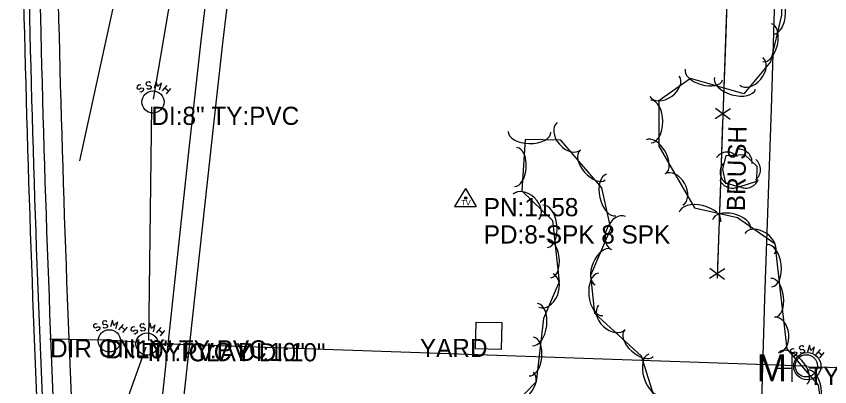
# Model space of a CAD drawing. Extents: x 978516 to 993312, y 1836504 to 1846212.
# Drawn here: x 992490.2 to 992713.9, y 1842341.1 to 1842443 of the extents above; entities that cross this region are included whole.
import ezdxf

# ---------------------------------------------------------------- set-up
doc = ezdxf.new("R2010")
doc.units = 0
for name, color, linetype in [('R_Drainage', 7, 'Continuous'), ('R_Proposed Road', 7, 'Continuous'), ('S_BUILDING', 7, 'Continuous'), ('S_EDGE_PAVEMENT', 7, 'Continuous'), ('S_FENCE', 7, 'Continuous'), ('S_MANHOLE', 7, 'Continuous'), ('S_SANITARY_SEWER', 7, 'Continuous'), ('S_SANITARY_SEWER_ANNOT', 7, 'Continuous'), ('S_SECONDARY_CTL', 7, 'Continuous'), ('S_SECONDARY_CTL_ANNOT', 7, 'Continuous'), ('S_STORM_SEWER', 7, 'Continuous'), ('S_SURVEY_TEXT_ANNOT', 7, 'Continuous'), ('S_TREE', 7, 'Continuous'), ('S_TREE_ANNOT', 7, 'Continuous'), ('S_UTL_PT_SYM', 7, 'Continuous')]:
    doc.layers.add(name, color=color, linetype=linetype)

msp = doc.modelspace()

# ---------------------------------------------------------------- linework, layer by layer
at = {"layer": 'R_Drainage'}
for points in [[(992535.97, 1842335.33), (992544.8, 1842415.73), (992545.91, 1842425.64), (992547.03, 1842435.55), (992548.17, 1842445.45), (992549.39, 1842455.88), (992546.93, 1842466.22), (992544.61, 1842476.05), (992542.31, 1842485.89), (992540.03, 1842495.74), (992537.76, 1842505.59), (992535.51, 1842515.45), (992533.13, 1842525.95)], [(992529.18, 1842327.09), (992537.75, 1842406.46), (992538.84, 1842416.39), (992539.94, 1842426.31), (992541.07, 1842436.23), (992542.21, 1842446.14), (992543.11, 1842453.79)]]:
    msp.add_lwpolyline(points, dxfattribs=at)
at = {"layer": 'R_Proposed Road'}
for radius, start in [(5711.58, 180.11115), (5710.08, 180.11115), (5707.08, 180.11115), (5702.08, 180.12608)]:
    msp.add_arc((998202.23, 1842580.69), radius, start, 183.02281, dxfattribs=at)
at = {"layer": 'S_BUILDING'}
msp.add_lwpolyline([(992623.71, 1842358.68), (992623.56, 1842351.33), (992616.5, 1842351.47), (992616.65, 1842358.82)], close=True, dxfattribs=at)
at = {"layer": 'S_EDGE_PAVEMENT'}
msp.add_lwpolyline([(992683.09, 1841927.49), (992684.24, 1841952.57), (992685.37, 1841996.83), (992687.17, 1842052.87), (992688.75, 1842114.89), (992690.9, 1842171.87), (992693.13, 1842226.16), (992693.94, 1842267.75), (992694.35, 1842305.35), (992696.03, 1842365.29), (992697.9, 1842417.52), (992700.23, 1842492.62), (992701.74, 1842547), (992702.86, 1842579.81)], dxfattribs=at)
at = {"layer": 'S_FENCE'}
for p, q in [((992686.64, 1842417.5), (992682.44, 1842414.78)), ((992682.54, 1842417.64), (992686.53, 1842414.63)), ((992685.08, 1842373.52), (992680.88, 1842370.8)), ((992680.98, 1842373.67), (992684.97, 1842370.65))]:
    msp.add_line(p, q, dxfattribs=at)
for points in [[(992656.32, 1842453.94), (992685.83, 1842452.58), (992682.93, 1842370.9)], [(992680.3, 1842452.83), (992685.83, 1842452.58), (992685.32, 1842438.13)], [(992685.32, 1842438.13), (992684.61, 1842418.14)], [(992684.47, 1842414.14), (992683.76, 1842394.15)], [(992683.76, 1842394.15), (992683.05, 1842374.16)]]:
    msp.add_lwpolyline(points, dxfattribs=at)
at = {"layer": 'S_MANHOLE'}
for p, q in [((992703.55, 1842342.44), (992703.55, 1842349.94)), ((992699.38, 1842346.15), (992703.55, 1842346.15))]:
    msp.add_line(p, q, dxfattribs=at)
msp.add_circle((992707.75, 1842346.7), 3.75, dxfattribs=at)
at = {"layer": 'S_SANITARY_SEWER'}
for p, q in [((992560.39, 1842610.92), (992527.83, 1842420.11)), ((992524.01, 1842424.07), (992523.47, 1842423.68)), ((992524.44, 1842423.99), (992524.01, 1842424.07)), ((992530.44, 1842422.44), (992531.68, 1842423.91)), ((992523.47, 1842423.68), (992523.39, 1842423.29)), ((992523.39, 1842423.29), (992523.58, 1842423.02)), ((992523.58, 1842423.02), (992524.01, 1842422.9)), ((992524.01, 1842422.9), (992524.55, 1842423.25)), ((992524.55, 1842422.09), (992524.17, 1842422.17)), ((992524.55, 1842423.25), (992525.02, 1842423.17)), ((992525.1, 1842422.48), (992524.55, 1842422.09)), ((992525.02, 1842423.17), (992525.17, 1842422.9)), ((992525.17, 1842422.9), (992525.1, 1842422.48)), ((992531.1, 1842423.21), (992532.07, 1842422.4)), ((992532.65, 1842423.1), (992531.41, 1842421.62)), ((992527.36, 1842418.07), (992526.53, 1842353.8)), ((992511.46, 1842357.99), (992511.39, 1842357.6)), ((992511.39, 1842357.6), (992511.58, 1842357.33)), ((992512.01, 1842358.38), (992511.46, 1842357.99)), ((992511.58, 1842357.33), (992512.01, 1842357.22)), ((992512.43, 1842358.3), (992512.01, 1842358.38)), ((992512.01, 1842357.22), (992512.55, 1842357.56)), ((992512.55, 1842357.56), (992513.01, 1842357.49)), ((992513.09, 1842356.79), (992512.55, 1842356.4)), ((992513.01, 1842357.49), (992513.17, 1842357.22)), ((992513.17, 1842357.22), (992513.09, 1842356.79)), ((992518.44, 1842356.75), (992519.68, 1842358.22)), ((992519.1, 1842357.53), (992520.07, 1842356.71)), ((992520.65, 1842357.41), (992519.41, 1842355.94)), ((992521.8, 1842357.13), (992521.73, 1842356.74)), ((992521.73, 1842356.74), (992521.92, 1842356.47)), ((992522.35, 1842357.52), (992521.8, 1842357.13)), ((992522.77, 1842357.44), (992522.35, 1842357.52)), ((992522.35, 1842356.36), (992522.89, 1842356.7)), ((992522.89, 1842356.7), (992523.35, 1842356.63)), ((992523.35, 1842356.63), (992523.51, 1842356.36)), ((992528.78, 1842355.89), (992530.02, 1842357.36)), ((992529.44, 1842356.67), (992530.41, 1842355.85)), ((992512.55, 1842356.4), (992512.16, 1842356.48)), ((992521.92, 1842356.47), (992522.35, 1842356.36)), ((992522.89, 1842355.54), (992522.5, 1842355.62)), ((992523.43, 1842355.93), (992522.89, 1842355.54)), ((992523.51, 1842356.36), (992523.43, 1842355.93)), ((992530.99, 1842356.55), (992529.75, 1842355.08)), ((992514.69, 1842353.83), (992499.49, 1842354.12)), ((992525.18, 1842353.13), (992516.75, 1842353.74)), ((992527.17, 1842353.04), (992707.09, 1842346.81)), ((992525.85, 1842351.91), (992383.83, 1841960.72)), ((992703.15, 1842351.1), (992703.07, 1842350.71)), ((992703.07, 1842350.71), (992703.26, 1842350.44)), ((992703.69, 1842351.49), (992703.15, 1842351.1)), ((992703.26, 1842350.44), (992703.69, 1842350.32)), ((992704.12, 1842351.41), (992703.69, 1842351.49)), ((992703.69, 1842350.32), (992704.23, 1842350.67)), ((992704.23, 1842350.67), (992704.7, 1842350.59)), ((992704.77, 1842349.9), (992704.23, 1842349.51)), ((992704.7, 1842350.59), (992704.85, 1842350.32)), ((992704.85, 1842350.32), (992704.77, 1842349.9)), ((992710.12, 1842349.86), (992711.36, 1842351.33)), ((992710.78, 1842350.63), (992711.75, 1842349.82)), ((992712.33, 1842350.52), (992711.09, 1842349.04)), ((992704.23, 1842349.51), (992703.84, 1842349.59)), ((992708.03, 1842346.56), (992728.12, 1842346.23))]:
    msp.add_line(p, q, dxfattribs=at)
for points in [[(992527.11, 1842424.61), (992526.76, 1842424.88), (992526.1, 1842424.8), (992525.87, 1842424.45), (992525.91, 1842424.14), (992526.26, 1842423.83), (992526.88, 1842423.95), (992527.27, 1842423.64), (992527.3, 1842423.33), (992527.03, 1842422.94), (992526.41, 1842422.86), (992526.06, 1842423.14)], [(992529.55, 1842422.75), (992530.09, 1842424.61), (992529.05, 1842423.6), (992528.66, 1842425.03), (992528.12, 1842423.17)], [(992515.11, 1842358.92), (992514.76, 1842359.19), (992514.1, 1842359.11), (992513.87, 1842358.77), (992513.91, 1842358.46), (992514.25, 1842358.15), (992514.87, 1842358.26), (992515.26, 1842357.95), (992515.3, 1842357.64), (992515.03, 1842357.25), (992514.41, 1842357.18), (992514.06, 1842357.45)], [(992517.55, 1842357.06), (992518.09, 1842358.92), (992517.04, 1842357.91), (992516.66, 1842359.35), (992516.11, 1842357.49)], [(992525.45, 1842358.06), (992525.1, 1842358.33), (992524.44, 1842358.25), (992524.21, 1842357.91), (992524.24, 1842357.6), (992524.59, 1842357.29), (992525.21, 1842357.4), (992525.6, 1842357.09), (992525.64, 1842356.78), (992525.37, 1842356.39), (992524.75, 1842356.32), (992524.4, 1842356.59)], [(992527.89, 1842356.2), (992528.43, 1842358.06), (992527.38, 1842357.05), (992527, 1842358.49), (992526.45, 1842356.63)], [(992706.79, 1842352.03), (992706.44, 1842352.3), (992705.78, 1842352.22), (992705.55, 1842351.87), (992705.59, 1842351.56), (992705.94, 1842351.25), (992706.56, 1842351.37), (992706.94, 1842351.06), (992706.98, 1842350.75), (992706.71, 1842350.36), (992706.09, 1842350.28), (992705.74, 1842350.56)], [(992709.23, 1842350.17), (992709.77, 1842352.03), (992708.73, 1842351.02), (992708.34, 1842352.45), (992707.8, 1842350.59)]]:
    msp.add_lwpolyline(points, dxfattribs=at)
for centre in [(992527.79, 1842419.37), (992515.79, 1842353.69), (992526.13, 1842352.83), (992707.47, 1842346.8)]:
    msp.add_circle(centre, 3.05, dxfattribs=at)
at = {"layer": 'S_SECONDARY_CTL'}
for p, q in [((992613.76, 1842395.56), (992610.75, 1842390.6)), ((992613.76, 1842395.56), (992616.71, 1842390.6)), ((992610.75, 1842390.6), (992616.71, 1842390.6))]:
    msp.add_line(p, q, dxfattribs=at)
for radius in [0.311, 0.183, 0.103]:
    msp.add_circle((992613.76, 1842392.95), radius, dxfattribs=at)
at = {"layer": 'S_STORM_SEWER'}
msp.add_line((992549.05, 1842593.1), (992507.56, 1842403.16), dxfattribs=at)
at = {"layer": 'S_TREE'}
for points in [[(992669.38, 1842461.13), (992680.59, 1842460.45), (992692.62, 1842458.35), (992700.86, 1842453.48), (992700.63, 1842443.27), (992697.66, 1842430.45), (992690.3, 1842421.58), (992675.63, 1842425.79), (992666.87, 1842419.65), (992666.91, 1842407.2), (992676.73, 1842390.26), (992688.52, 1842387.56), (992698.78, 1842380.43), (992700.38, 1842366.52), (992702.09, 1842351.44), (992710.7, 1842341.45), (992712.51, 1842329.12)], [(992667.91, 1842331.04), (992662.11, 1842349.46), (992649.28, 1842361.22), (992648.23, 1842371.71), (992653.72, 1842384.55), (992651.22, 1842395.78), (992639.92, 1842408.88), (992630.16, 1842409.07), (992629.28, 1842394.93), (992637.64, 1842386.82), (992639.49, 1842369.87), (992635.2, 1842359.83), (992633.16, 1842342.4), (992623.46, 1842332.4)], [(992685.33, 1842396.86), (992684.51, 1842400.91), (992685.47, 1842404.69), (992690.48, 1842404.96), (992693.88, 1842401.74), (992693.79, 1842397.52), (992688.9, 1842395.95), (992685.24, 1842397.12)]]:
    msp.add_lwpolyline(points, dxfattribs=at)
for centre, start, end in [((992688.93, 1842402.76), 355.7238, 97.3207), ((992685.74, 1842401.96), 42.3495, 143.9464), ((992691.23, 1842400.78), 308.0388, 49.6358), ((992687.38, 1842400.15), 140.6937, 242.2906), ((992687.09, 1842399.32), 201.5788, 303.1757), ((992690.86, 1842399.34), 237.0065, 338.6034)]:
    msp.add_arc(centre, 3.64, start, end, dxfattribs=at)
for centre, major_axis, ratio in [((992698.52, 1842443.9), (0.13, 5.87), 0.55008), ((992696.7, 1842435.68), (1.21, 5.21), 0.540699), ((992692.36, 1842427.8), (3.17, 3.81), 0.685311), ((992679.32, 1842426.94), (5.14, -1.47), 0.540699), ((992668.47, 1842423.68), (4.06, 2.84), 0.685311), ((992687.84, 1842424.49), (5.64, -1.62), 0.55008), ((992664.77, 1842414), (-0.02, 5.87), 0.55008), ((992642.15, 1842409.95), (3.24, -3.75), 0.685311), ((992631.35, 1842411.17), (5.87, -0.11), 0.55008), ((992666.11, 1842404.36), (-2.68, 4.63), 0.540699), ((992627.56, 1842401.5), (0.33, 5.34), 0.540699), ((992648.68, 1842401.97), (3.49, -4.05), 0.540699), ((992653.84, 1842393.78), (1.28, -5.73), 0.55008), ((992671.05, 1842395.31), (-2.48, 4.29), 0.685311), ((992630.39, 1842390.54), (-3.56, 3.45), 0.685311), ((992635.69, 1842385.14), (-0.64, 5.83), 0.55008), ((992678.24, 1842387.73), (-5.72, 1.31), 0.55008), ((992655.81, 1842383.36), (-1.95, -4.56), 0.685311), ((992686.89, 1842385.76), (-5.21, 1.19), 0.540699), ((992694.64, 1842380.4), (-4.07, 2.83), 0.685311), ((992636.65, 1842376.32), (-0.58, 5.32), 0.540699), ((992651.51, 1842373.99), (-2.1, -4.92), 0.540699), ((992697.34, 1842374.34), (-0.67, 5.83), 0.55008), ((992650.89, 1842366.47), (0.59, -5.84), 0.55008), ((992635.89, 1842367.51), (1.95, 4.56), 0.685311), ((992698.36, 1842365.54), (-0.6, 5.31), 0.540699), ((992632.87, 1842358.16), (0.68, 5.83), 0.55008), ((992653.99, 1842360.14), (3.65, -3.35), 0.685311), ((992699.26, 1842355.27), (-0.56, 4.92), 0.685311), ((992661.4, 1842352.98), (3.94, -3.61), 0.540699), ((992631.84, 1842349.36), (0.62, 5.31), 0.540699), ((992665.92, 1842344.41), (1.76, -5.6), 0.55008), ((992703.83, 1842346.17), (-3.83, 4.45), 0.55008), ((992708.72, 1842340.33), (-0.78, 5.29), 0.540699), ((992628.98, 1842341.51), (3.45, 3.56), 0.685311)]:
    msp.add_ellipse(centre, major_axis=major_axis, ratio=ratio, start_param=3.141593, end_param=6.283185, dxfattribs=at)
at = {"layer": 'S_UTL_PT_SYM'}
for points in [[(992499.49, 1842354.12), (992499.49, 1842354.17), (992499.49, 1842354.12), (992499.44, 1842354.12), (992499.49, 1842354.12), (992499.49, 1842354.07), (992499.49, 1842354.12), (992499.54, 1842354.12)], [(992707.09, 1842346.81), (992707.09, 1842346.86), (992707.09, 1842346.81), (992707.04, 1842346.81), (992707.09, 1842346.81), (992707.09, 1842346.76), (992707.09, 1842346.81), (992707.14, 1842346.81)], [(992707.51, 1842346.79), (992707.51, 1842346.84), (992707.51, 1842346.79), (992707.46, 1842346.79), (992707.51, 1842346.79), (992707.51, 1842346.74), (992707.51, 1842346.79), (992707.56, 1842346.79)], [(992708.03, 1842346.56), (992708.03, 1842346.61), (992708.03, 1842346.56), (992707.98, 1842346.56), (992708.03, 1842346.56), (992708.03, 1842346.51), (992708.03, 1842346.56), (992708.08, 1842346.56)]]:
    msp.add_lwpolyline(points, dxfattribs=at)

# ---------------------------------------------------------------- texts
at = {"layer": 'S_MANHOLE'}
msp.add_text('M', height=7.46, dxfattribs=at).set_placement((992693.87, 1842342.53))
at = {"layer": 'S_SANITARY_SEWER_ANNOT'}
for s, p in [('DI:8" TY:PVC', (992527.36, 1842413.07)), ('DIR ONLY', (992499.49, 1842349.12)), ('DI:10" TY:PVC', (992514.69, 1842348.83)), ('TY:PVC DI:10"', (992525.18, 1842348.13)), ('TY:CLAY DI:10"', (992527.17, 1842348.04)), ('TY:CLAY DI:8"', (992708.03, 1842341.56))]:
    msp.add_text(s, height=5, dxfattribs=at).set_placement(p)
at = {"layer": 'S_SECONDARY_CTL'}
msp.add_text('TV', height=1.5, dxfattribs=at).set_placement((992612.55, 1842390.94))
at = {"layer": 'S_SECONDARY_CTL_ANNOT'}
for s, p in [('PN:1158', (992618.76, 1842387.95)), ('PD:8-SPK 8 SPK', (992618.76, 1842380.45))]:
    msp.add_text(s, height=5, dxfattribs=at).set_placement(p)
at = {"layer": 'S_SURVEY_TEXT_ANNOT'}
msp.add_text('YARD', height=5, dxfattribs=at).set_placement((992601.21, 1842349.23))
at = {"layer": 'S_TREE_ANNOT'}
msp.add_text('BRUSH', height=5, rotation=88.8373, dxfattribs=at).set_placement((992690.59, 1842389.32))

doc.saveas('drawing.dxf')
